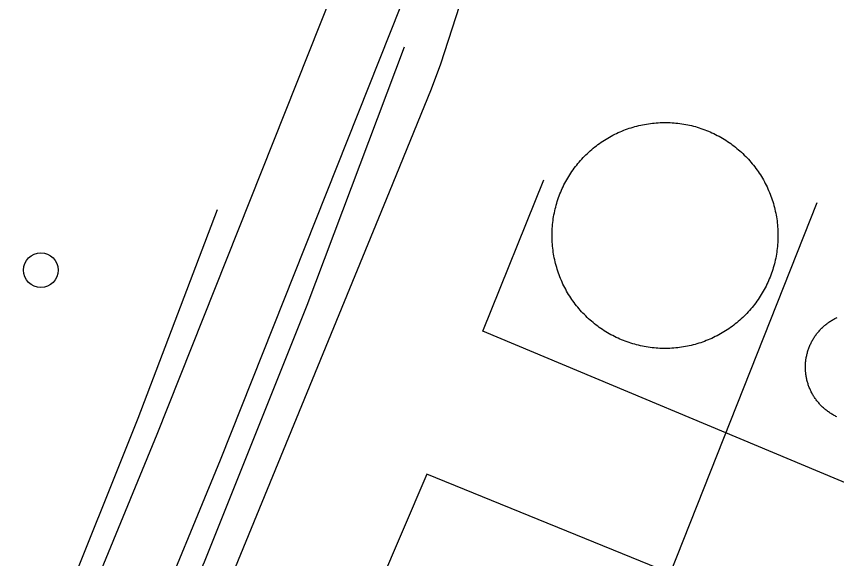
# Model space of a CAD drawing. Extents: x 3567028 to 3605064, y 510945 to 536587.
# Drawn here: x 3589890.1 to 3590250.8, y 518648.2 to 518886.6 of the extents above; entities that cross this region are included whole.
import ezdxf

# ---------------------------------------------------------------- set-up
doc = ezdxf.new("R2010")
doc.units = 0
for name, color, linetype in [('V-DOMW-TANK', 7, 'Continuous'), ('V-ROAD-CNTR', 7, 'Continuous'), ('V-TOPO-SHOR', 7, 'Continuous'), ('V-UTIL-LINE', 7, 'Continuous')]:
    doc.layers.add(name, color=color, linetype=linetype)

msp = doc.modelspace()

# ---------------------------------------------------------------- linework, layer by layer
at = {"layer": 'V-DOMW-TANK'}
for points in [[(3590152.46, 518834.4), (3590153.23, 518834.79), (3590154.01, 518835.17), (3590154.79, 518835.54), (3590155.59, 518835.89), (3590156.39, 518836.23), (3590157.19, 518836.55), (3590158, 518836.86), (3590158.81, 518837.15), (3590159.64, 518837.43), (3590160.46, 518837.7), (3590161.29, 518837.95), (3590162.12, 518838.19), (3590162.96, 518838.41), (3590163.8, 518838.62), (3590164.65, 518838.82), (3590165.5, 518839), (3590166.35, 518839.16), (3590167.2, 518839.31), (3590168.06, 518839.45), (3590168.92, 518839.57), (3590169.78, 518839.67), (3590170.64, 518839.76), (3590171.5, 518839.84), (3590172.37, 518839.9), (3590173.24, 518839.94), (3590174.1, 518839.97), (3590174.97, 518839.98), (3590175.84, 518839.98), (3590176.7, 518839.97), (3590177.57, 518839.93), (3590178.44, 518839.89), (3590179.3, 518839.83), (3590180.17, 518839.75), (3590181.03, 518839.66), (3590181.89, 518839.55), (3590182.75, 518839.43), (3590183.6, 518839.29), (3590184.46, 518839.14), (3590185.31, 518838.97), (3590186.16, 518838.79), (3590187, 518838.6), (3590187.84, 518838.39), (3590188.68, 518838.16), (3590189.51, 518837.92), (3590190.34, 518837.67), (3590191.17, 518837.4), (3590191.98, 518837.11), (3590192.8, 518836.82), (3590193.61, 518836.51), (3590194.41, 518836.18), (3590195.21, 518835.84), (3590196, 518835.49), (3590196.79, 518835.12), (3590197.56, 518834.74), (3590198.34, 518834.34), (3590199.1, 518833.93), (3590199.86, 518833.51), (3590200.61, 518833.08), (3590201.35, 518832.63), (3590202.09, 518832.17)], [(3590135.89, 518760.1), (3590135.37, 518760.79), (3590134.86, 518761.5), (3590134.36, 518762.21), (3590133.88, 518762.93), (3590133.41, 518763.65), (3590132.95, 518764.39), (3590132.5, 518765.14), (3590132.07, 518765.89), (3590131.65, 518766.64), (3590131.25, 518767.41), (3590130.85, 518768.18), (3590130.47, 518768.96), (3590130.11, 518769.75), (3590129.76, 518770.55), (3590129.42, 518771.34), (3590129.1, 518772.15), (3590128.79, 518772.96), (3590128.49, 518773.77), (3590128.21, 518774.59), (3590127.94, 518775.42), (3590127.69, 518776.24), (3590127.45, 518777.08), (3590127.23, 518777.92), (3590127.02, 518778.76), (3590126.83, 518779.6), (3590126.65, 518780.45), (3590126.48, 518781.3), (3590126.33, 518782.16), (3590126.2, 518783.01), (3590126.08, 518783.87), (3590125.97, 518784.73), (3590125.88, 518785.6), (3590125.81, 518786.46), (3590125.75, 518787.33), (3590125.71, 518788.19), (3590125.68, 518789.06), (3590125.66, 518789.93), (3590125.66, 518790.79), (3590125.68, 518791.66), (3590125.71, 518792.53), (3590125.76, 518793.39), (3590125.82, 518794.26), (3590125.9, 518795.12), (3590125.98, 518795.98), (3590126.09, 518796.84), (3590126.21, 518797.7), (3590126.35, 518798.56), (3590126.5, 518799.41), (3590126.67, 518800.26), (3590126.85, 518801.11), (3590127.05, 518801.96), (3590127.26, 518802.8), (3590127.48, 518803.64), (3590127.72, 518804.47), (3590127.98, 518805.3), (3590128.25, 518806.12), (3590128.53, 518806.94), (3590128.83, 518807.76), (3590129.14, 518808.57), (3590129.46, 518809.37), (3590129.81, 518810.17), (3590130.16, 518810.96), (3590130.53, 518811.74), (3590130.91, 518812.52), (3590131.3, 518813.29), (3590131.71, 518814.06), (3590132.13, 518814.82), (3590132.57, 518815.57), (3590133.01, 518816.31), (3590133.47, 518817.04), (3590133.95, 518817.77), (3590134.43, 518818.49), (3590134.93, 518819.2), (3590135.44, 518819.9), (3590135.96, 518820.59), (3590136.5, 518821.28), (3590137.04, 518821.95), (3590137.6, 518822.61), (3590138.17, 518823.27), (3590138.75, 518823.91), (3590139.34, 518824.54), (3590139.95, 518825.17), (3590140.56, 518825.78), (3590141.19, 518826.38), (3590141.82, 518826.97), (3590142.46, 518827.55), (3590143.12, 518828.12), (3590143.79, 518828.67), (3590144.46, 518829.22), (3590145.15, 518829.75), (3590145.84, 518830.27), (3590146.54, 518830.78), (3590147.25, 518831.28), (3590147.97, 518831.76), (3590148.7, 518832.23), (3590149.44, 518832.69), (3590150.18, 518833.14), (3590150.93, 518833.57), (3590151.69, 518833.99), (3590152.46, 518834.4)], [(3590202.09, 518832.17), (3590202.82, 518831.7), (3590203.54, 518831.21), (3590204.24, 518830.71), (3590204.94, 518830.2), (3590205.64, 518829.68), (3590206.32, 518829.15), (3590206.99, 518828.6), (3590207.66, 518828.04), (3590208.31, 518827.47), (3590208.95, 518826.89), (3590209.59, 518826.3), (3590210.21, 518825.69), (3590210.82, 518825.08), (3590211.42, 518824.46), (3590212.02, 518823.82), (3590212.59, 518823.18), (3590213.16, 518822.52), (3590213.72, 518821.86), (3590214.26, 518821.18), (3590214.8, 518820.5), (3590215.32, 518819.8), (3590215.83, 518819.1), (3590216.32, 518818.39), (3590216.81, 518817.67), (3590217.28, 518816.94), (3590217.74, 518816.21), (3590218.18, 518815.46), (3590218.62, 518814.71), (3590219.03, 518813.96), (3590219.44, 518813.19), (3590219.83, 518812.42), (3590220.21, 518811.64), (3590220.58, 518810.85), (3590220.93, 518810.06), (3590221.27, 518809.26), (3590221.59, 518808.45), (3590221.9, 518807.64), (3590222.2, 518806.83), (3590222.48, 518806.01), (3590222.75, 518805.18), (3590223, 518804.35), (3590223.24, 518803.52), (3590223.46, 518802.68), (3590223.67, 518801.84), (3590223.86, 518800.99), (3590224.04, 518800.15), (3590224.21, 518799.29), (3590224.36, 518798.44), (3590224.49, 518797.59), (3590224.61, 518796.73), (3590224.71, 518795.86), (3590224.81, 518795), (3590224.88, 518794.14), (3590224.94, 518793.27), (3590224.98, 518792.41), (3590225.01, 518791.54), (3590225.03, 518790.67), (3590225.02, 518789.81), (3590225.01, 518788.94), (3590224.98, 518788.07), (3590224.93, 518787.21), (3590224.87, 518786.34), (3590224.79, 518785.48), (3590224.7, 518784.61), (3590224.59, 518783.75), (3590224.47, 518782.9), (3590224.34, 518782.04), (3590224.19, 518781.19), (3590224.02, 518780.34), (3590223.84, 518779.49), (3590223.64, 518778.64), (3590223.43, 518777.8), (3590223.2, 518776.97), (3590222.96, 518776.13), (3590222.71, 518775.3), (3590222.44, 518774.48), (3590222.16, 518773.66), (3590221.86, 518772.85), (3590221.55, 518772.04), (3590221.22, 518771.23), (3590220.88, 518770.43), (3590220.53, 518769.64), (3590220.16, 518768.86), (3590219.78, 518768.08), (3590219.39, 518767.31), (3590218.98, 518766.54), (3590218.56, 518765.78), (3590218.12, 518765.03), (3590217.67, 518764.29), (3590217.21, 518763.55), (3590216.74, 518762.83), (3590216.25, 518762.11), (3590215.76, 518761.4), (3590215.25, 518760.7), (3590214.73, 518760.01), (3590214.19, 518759.33), (3590213.64, 518758.65), (3590213.08, 518757.99), (3590212.51, 518757.33), (3590211.93, 518756.69)], [(3590211.93, 518756.69), (3590211.34, 518756.06), (3590210.74, 518755.43), (3590210.12, 518754.82), (3590209.5, 518754.22), (3590208.87, 518753.63), (3590208.22, 518753.05), (3590207.56, 518752.48), (3590206.9, 518751.92), (3590206.23, 518751.38), (3590205.54, 518750.85), (3590204.85, 518750.33), (3590204.15, 518749.82), (3590203.44, 518749.32), (3590202.71, 518748.84), (3590201.99, 518748.37), (3590201.25, 518747.91), (3590200.51, 518747.46), (3590199.76, 518747.03), (3590199, 518746.61), (3590198.23, 518746.2), (3590197.46, 518745.81), (3590196.68, 518745.43), (3590195.89, 518745.06), (3590195.1, 518744.71), (3590194.3, 518744.37), (3590193.5, 518744.05), (3590192.69, 518743.74), (3590191.87, 518743.45), (3590191.05, 518743.16), (3590190.23, 518742.9), (3590189.4, 518742.65), (3590188.56, 518742.41), (3590187.73, 518742.18), (3590186.88, 518741.97), (3590186.04, 518741.78), (3590185.19, 518741.6), (3590184.34, 518741.44), (3590183.48, 518741.29), (3590182.63, 518741.15), (3590181.77, 518741.03), (3590180.91, 518740.93), (3590180.05, 518740.84), (3590179.18, 518740.76), (3590178.32, 518740.7), (3590177.45, 518740.66), (3590176.58, 518740.63), (3590175.72, 518740.62), (3590174.85, 518740.62), (3590173.98, 518740.63), (3590173.12, 518740.67), (3590172.25, 518740.71), (3590171.39, 518740.77), (3590170.52, 518740.85), (3590169.66, 518740.94), (3590168.8, 518741.05), (3590167.94, 518741.17), (3590167.08, 518741.31), (3590166.23, 518741.46), (3590165.38, 518741.63), (3590164.53, 518741.81), (3590163.69, 518742), (3590162.85, 518742.21), (3590162.01, 518742.44), (3590161.18, 518742.68), (3590160.35, 518742.93), (3590159.52, 518743.2), (3590158.7, 518743.48), (3590157.89, 518743.78), (3590157.08, 518744.1), (3590156.27, 518744.42), (3590155.48, 518744.76), (3590154.69, 518745.11), (3590153.9, 518745.48), (3590153.12, 518745.86), (3590152.35, 518746.26), (3590151.58, 518746.67), (3590150.83, 518747.09), (3590150.08, 518747.52), (3590149.33, 518747.97), (3590148.6, 518748.43), (3590147.87, 518748.9), (3590147.15, 518749.39), (3590146.45, 518749.89), (3590145.74, 518750.4), (3590145.05, 518750.92), (3590144.37, 518751.45), (3590143.69, 518752), (3590143.03, 518752.56), (3590142.38, 518753.13), (3590141.73, 518753.71), (3590141.1, 518754.3), (3590140.48, 518754.91), (3590139.86, 518755.52), (3590139.26, 518756.14), (3590138.67, 518756.78), (3590138.09, 518757.42), (3590137.53, 518758.08), (3590136.97, 518758.74), (3590136.42, 518759.42), (3590135.89, 518760.1)], [(3590242.02, 518746.99), (3590242.28, 518747.32), (3590242.54, 518747.65), (3590242.81, 518747.97), (3590243.09, 518748.29), (3590243.37, 518748.6), (3590243.66, 518748.91), (3590243.94, 518749.22), (3590244.24, 518749.52), (3590244.54, 518749.81), (3590244.85, 518750.1), (3590245.16, 518750.38), (3590245.48, 518750.66), (3590245.8, 518750.93), (3590246.12, 518751.19), (3590246.46, 518751.45), (3590246.79, 518751.71), (3590247.13, 518751.96), (3590247.47, 518752.2), (3590247.82, 518752.44), (3590248.17, 518752.67), (3590248.53, 518752.89), (3590248.89, 518753.11), (3590249.25, 518753.32), (3590249.62, 518753.53), (3590249.99, 518753.73), (3590250.36, 518753.92), (3590250.74, 518754.1), (3590251.12, 518754.29)], [(3590250.16, 518710.96), (3590249.79, 518711.16), (3590249.42, 518711.36), (3590249.06, 518711.57), (3590248.7, 518711.78), (3590248.34, 518712), (3590247.98, 518712.23), (3590247.63, 518712.47), (3590247.29, 518712.71), (3590246.95, 518712.95), (3590246.61, 518713.2), (3590246.28, 518713.46), (3590245.95, 518713.72), (3590245.62, 518713.99), (3590245.31, 518714.27), (3590244.99, 518714.55), (3590244.68, 518714.83), (3590244.38, 518715.13), (3590244.08, 518715.42), (3590243.79, 518715.72), (3590243.5, 518716.03), (3590243.22, 518716.34), (3590242.94, 518716.66), (3590242.67, 518716.98), (3590242.4, 518717.31), (3590242.14, 518717.64), (3590241.89, 518717.97), (3590241.64, 518718.31), (3590241.4, 518718.65), (3590241.16, 518719), (3590240.93, 518719.35), (3590240.7, 518719.71), (3590240.48, 518720.07), (3590240.27, 518720.43), (3590240.07, 518720.8), (3590239.87, 518721.17), (3590239.68, 518721.54), (3590239.49, 518721.92), (3590239.31, 518722.3), (3590239.14, 518722.69), (3590238.97, 518723.07), (3590238.81, 518723.46), (3590238.66, 518723.86), (3590238.52, 518724.25), (3590238.38, 518724.65), (3590238.25, 518725.05), (3590238.12, 518725.45), (3590238, 518725.85), (3590237.89, 518726.26), (3590237.79, 518726.67), (3590237.69, 518727.08), (3590237.6, 518727.49), (3590237.52, 518727.9), (3590237.45, 518728.31), (3590237.38, 518728.73), (3590237.32, 518729.15), (3590237.27, 518729.56), (3590237.22, 518729.98), (3590237.18, 518730.4), (3590237.15, 518730.82), (3590237.13, 518731.24), (3590237.11, 518731.66), (3590237.1, 518732.08), (3590237.1, 518732.5), (3590237.1, 518732.92), (3590237.12, 518733.34), (3590237.14, 518733.76), (3590237.17, 518734.18), (3590237.2, 518734.6), (3590237.25, 518735.02), (3590237.29, 518735.44), (3590237.35, 518735.86), (3590237.42, 518736.27), (3590237.49, 518736.69), (3590237.57, 518737.1), (3590237.65, 518737.51), (3590237.74, 518737.92), (3590237.85, 518738.33), (3590237.95, 518738.74), (3590238.07, 518739.14), (3590238.19, 518739.54), (3590238.32, 518739.95), (3590238.45, 518740.34), (3590238.59, 518740.74), (3590238.74, 518741.13), (3590238.9, 518741.52), (3590239.06, 518741.91), (3590239.23, 518742.3), (3590239.41, 518742.68), (3590239.59, 518743.06), (3590239.78, 518743.43), (3590239.98, 518743.81), (3590240.18, 518744.18), (3590240.39, 518744.54), (3590240.6, 518744.9), (3590240.83, 518745.26), (3590241.05, 518745.61), (3590241.29, 518745.96), (3590241.52, 518746.31), (3590241.77, 518746.65), (3590242.02, 518746.99)], [(3590250.92, 518710.59), (3590250.54, 518710.77), (3590250.16, 518710.96)]]:
    msp.add_lwpolyline(points, dxfattribs=at)
msp.add_circle((3589900.82, 518775.07), 7.61, dxfattribs=at)
at = {"layer": 'V-ROAD-CNTR'}
for points in [[(3589917.94, 518541.48), (3589979.82, 518691.71), (3590087, 518961.32), (3590204.79, 519253.25), (3590310.8, 519515.46), (3590360.17, 519634.8), (3590412.37, 519761), (3590426.24, 519796.48)], [(3589890.06, 518552.56), (3589952.02, 518702.97), (3590054.33, 518960.35)]]:
    msp.add_lwpolyline(points, dxfattribs=at)
at = {"layer": 'V-TOPO-SHOR'}
for points in [[(3590060.58, 518873.17), (3590017.76, 518759.58), (3589972.6, 518646.58), (3589927.45, 518545.29)], [(3589978.42, 518801.58), (3589943.45, 518709.86), (3589908.47, 518622.28)]]:
    msp.add_lwpolyline(points, dxfattribs=at)
at = {"layer": 'V-UTIL-LINE'}
for points in [[(3589940.79, 518528.38), (3589942.17, 518536.61), (3590054.14, 518809.56), (3590072.69, 518854.83), (3590076.81, 518865.8), (3590088.49, 518902.15), (3590089.87, 518905.58), (3590122.15, 518985.14), (3590138.62, 518995.41), (3590137.25, 518998.85), (3590198.4, 519161.39), (3590232.75, 519249.17), (3590315.05, 519220.31), (3590322.6, 519219.62), (3590520.11, 519141.3), (3590569.57, 519255.83), (3590573, 519264.75), (3590610.03, 519250.32)], [(3590257.82, 518680.26), (3590095.28, 518748.27), (3590122.08, 518814.79)], [(3590242.09, 518804.65), (3590133.55, 518530.33), (3590129.43, 518523.47), (3590113.63, 518487.12), (3590169.18, 518461.02)], [(3590289.83, 518318.96), (3590294.64, 518333.36), (3590298.77, 518346.39), (3590311.82, 518379.31), (3590317.31, 518390.97), (3590387.38, 518556.25), (3590367.49, 518563.12), (3590362, 518566.55), (3590327.71, 518581.66), (3590320.17, 518583.73), (3590070.53, 518685.39), (3590038.94, 518611.33)]]:
    msp.add_lwpolyline(points, dxfattribs=at)

doc.saveas('drawing.dxf')
